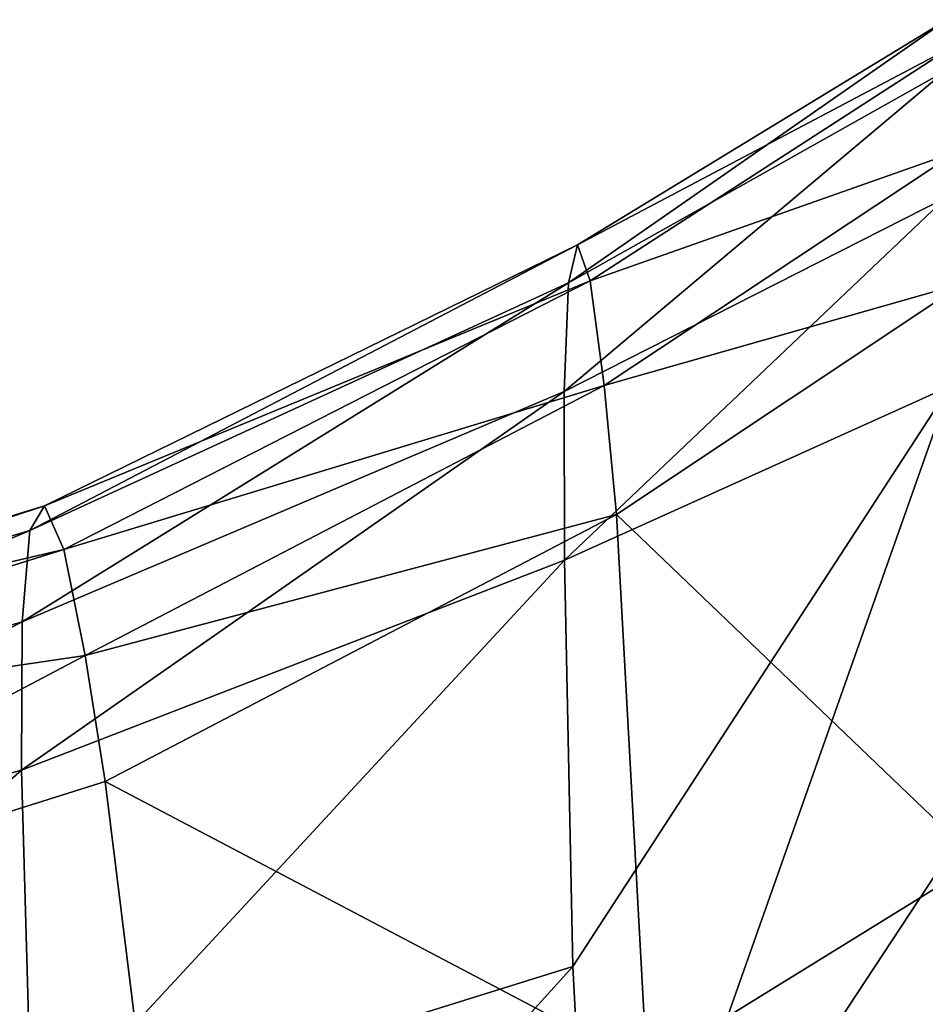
# Model space of a CAD drawing. Header units: millimetres. Extents: x 3 to 496, y 3 to 509.
# Tile 351 of 445: x 215 to 241, y 478 to 506. Entities that reach past the tile are written whole.
import ezdxf

# ---------------------------------------------------------------- set-up
doc = ezdxf.new("R2010")
doc.units = ezdxf.units.MM
doc.header["$LTSCALE"] = 25.4
doc.layers.get('0').update_dxf_attribs({"true_color": 0xff5454})

# ---------------------------------------------------------------- blocks, each defined once
blk = doc.blocks.new('FORM-M-9673.STL#1')
at = {"color": 0}
mesh = blk.add_polyface(dxfattribs=at)
corners = [(241.395, 504.099, 172.748), (230.682, 498.074, 171.96), (241.444, 505.565, 165.656)]
mesh.append_faces([[corners[k] for k in face] for face in [(0, 1, 2)]], dxfattribs={"color": 0})
mesh = blk.add_polyface(dxfattribs=at)
corners = [(230.682, 498.074, 171.96), (230.94, 499.158, 165.02), (241.444, 505.565, 165.656)]
mesh.append_faces([[corners[k] for k in face] for face in [(0, 1, 2)]], dxfattribs={"color": 0})
mesh = blk.add_polyface(dxfattribs=at)
corners = [(241.444, 505.565, 165.656), (230.94, 499.158, 165.02), (241.572, 504.771, 158.385)]
mesh.append_faces([[corners[k] for k in face] for face in [(0, 1, 2)]], dxfattribs={"color": 0})
mesh = blk.add_polyface(dxfattribs=at)
corners = [(230.94, 499.158, 165.02), (231.3, 498.136, 157.845), (241.572, 504.771, 158.385)]
mesh.append_faces([[corners[k] for k in face] for face in [(0, 1, 2)]], dxfattribs={"color": 0})
mesh = blk.add_polyface(dxfattribs=at)
corners = [(241.572, 504.771, 158.385), (231.3, 498.136, 157.845), (241.758, 501.823, 151.648)]
mesh.append_faces([[corners[k] for k in face] for face in [(0, 1, 2)]], dxfattribs={"color": 0})
mesh = blk.add_polyface(dxfattribs=at)
corners = [(241.431, 500.506, 178.947), (230.557, 494.982, 177.961), (241.395, 504.099, 172.748)]
mesh.append_faces([[corners[k] for k in face] for face in [(0, 1, 2)]], dxfattribs={"color": 0})
mesh = blk.add_polyface(dxfattribs=at)
corners = [(230.557, 494.982, 177.961), (230.682, 498.074, 171.96), (241.395, 504.099, 172.748)]
mesh.append_faces([[corners[k] for k in face] for face in [(0, 1, 2)]], dxfattribs={"color": 0})
mesh = blk.add_polyface(dxfattribs=at)
corners = [(231.3, 498.136, 157.845), (231.701, 495.156, 151.135), (241.758, 501.823, 151.648)]
mesh.append_faces([[corners[k] for k in face] for face in [(0, 1, 2)]], dxfattribs={"color": 0})
mesh = blk.add_polyface(dxfattribs=at)
corners = [(241.758, 501.823, 151.648), (231.701, 495.156, 151.135), (241.934, 498.068, 145.302)]
mesh.append_faces([[corners[k] for k in face] for face in [(0, 1, 2)]], dxfattribs={"color": 0})
mesh = blk.add_polyface(dxfattribs=at)
corners = [(241.431, 500.506, 178.947), (230.567, 490.186, 182.405), (230.557, 494.982, 177.961)]
mesh.append_faces([[corners[k] for k in face] for face in [(0, 1, 2)]], dxfattribs={"color": 0})
mesh = blk.add_polyface(dxfattribs=at)
corners = [(241.545, 495.136, 183.612), (230.567, 490.186, 182.405), (241.431, 500.506, 178.947)]
mesh.append_faces([[corners[k] for k in face] for face in [(0, 1, 2)]], dxfattribs={"color": 0})
mesh = blk.add_polyface(dxfattribs=at)
corners = [(230.682, 498.074, 171.96), (215.365, 491.029, 171.547), (230.94, 499.158, 165.02)]
mesh.append_faces([[corners[k] for k in face] for face in [(0, 1, 2)]], dxfattribs={"color": 0})
mesh = blk.add_polyface(dxfattribs=at)
corners = [(215.365, 491.029, 171.547), (215.777, 491.732, 164.803), (230.94, 499.158, 165.02)]
mesh.append_faces([[corners[k] for k in face] for face in [(0, 1, 2)]], dxfattribs={"color": 0})
mesh = blk.add_polyface(dxfattribs=at)
corners = [(230.94, 499.158, 165.02), (215.777, 491.732, 164.803), (231.3, 498.136, 157.845)]
mesh.append_faces([[corners[k] for k in face] for face in [(0, 1, 2)]], dxfattribs={"color": 0})
mesh = blk.add_polyface(dxfattribs=at)
corners = [(230.557, 494.982, 177.961), (215.145, 488.431, 177.3), (230.682, 498.074, 171.96)]
mesh.append_faces([[corners[k] for k in face] for face in [(0, 1, 2)]], dxfattribs={"color": 0})
mesh = blk.add_polyface(dxfattribs=at)
corners = [(215.145, 488.431, 177.3), (215.365, 491.029, 171.547), (230.682, 498.074, 171.96)]
mesh.append_faces([[corners[k] for k in face] for face in [(0, 1, 2)]], dxfattribs={"color": 0})
mesh = blk.add_polyface(dxfattribs=at)
corners = [(215.777, 491.732, 164.803), (216.332, 490.485, 157.75), (231.3, 498.136, 157.845)]
mesh.append_faces([[corners[k] for k in face] for face in [(0, 1, 2)]], dxfattribs={"color": 0})
mesh = blk.add_polyface(dxfattribs=at)
corners = [(231.3, 498.136, 157.845), (216.332, 490.485, 157.75), (231.701, 495.156, 151.135)]
mesh.append_faces([[corners[k] for k in face] for face in [(0, 1, 2)]], dxfattribs={"color": 0})
mesh = blk.add_polyface(dxfattribs=at)
corners = [(231.701, 495.156, 151.135), (232.054, 491.483, 144.794), (241.934, 498.068, 145.302)]
mesh.append_faces([[corners[k] for k in face] for face in [(0, 1, 2)]], dxfattribs={"color": 0})
mesh = blk.add_polyface(dxfattribs=at)
corners = [(241.934, 498.068, 145.302), (232.054, 491.483, 144.794), (242.357, 481.607, 120.95)]
mesh.append_faces([[corners[k] for k in face] for face in [(0, 1, 2)]], dxfattribs={"color": 0})
mesh = blk.add_polyface(dxfattribs=at)
corners = [(216.332, 490.485, 157.75), (216.939, 487.475, 151.075), (231.701, 495.156, 151.135)]
mesh.append_faces([[corners[k] for k in face] for face in [(0, 1, 2)]], dxfattribs={"color": 0})
mesh = blk.add_polyface(dxfattribs=at)
corners = [(231.701, 495.156, 151.135), (216.939, 487.475, 151.075), (232.054, 491.483, 144.794)]
mesh.append_faces([[corners[k] for k in face] for face in [(0, 1, 2)]], dxfattribs={"color": 0})
mesh = blk.add_polyface(dxfattribs=at)
corners = [(241.545, 495.136, 183.612), (230.809, 478.623, 188.697), (230.567, 490.186, 182.405)]
mesh.append_faces([[corners[k] for k in face] for face in [(0, 1, 2)]], dxfattribs={"color": 0})
mesh = blk.add_polyface(dxfattribs=at)
corners = [(241.545, 495.136, 183.612), (231.44, 466.531, 195.179), (230.809, 478.623, 188.697), (241.876, 482.383, 190.35)]
mesh.append_faces([[corners[k] for k in face] for face in [(0, 1, 2), (1, 0, 3)]], dxfattribs={"vtx0": -1, "color": 0})
mesh = blk.add_polyface(dxfattribs=at)
corners = [(230.567, 490.186, 182.405), (215.127, 484.206, 181.465), (230.557, 494.982, 177.961)]
mesh.append_faces([[corners[k] for k in face] for face in [(0, 1, 2)]], dxfattribs={"color": 0})
mesh = blk.add_polyface(dxfattribs=at)
corners = [(230.557, 494.982, 177.961), (215.127, 484.206, 181.465), (215.145, 488.431, 177.3)]
mesh.append_faces([[corners[k] for k in face] for face in [(0, 1, 2)]], dxfattribs={"color": 0})
mesh = blk.add_polyface(dxfattribs=at)
corners = [(196.835, 485.485, 171.601), (197.085, 485.988, 165), (215.777, 491.732, 164.803)]
mesh.append_faces([[corners[k] for k in face] for face in [(0, 1, 2)]], dxfattribs={"color": 0})
mesh = blk.add_polyface(dxfattribs=at)
corners = [(196.835, 485.485, 171.601), (215.777, 491.732, 164.803), (215.365, 491.029, 171.547)]
mesh.append_faces([[corners[k] for k in face] for face in [(0, 1, 2)]], dxfattribs={"color": 0})
mesh = blk.add_polyface(dxfattribs=at)
corners = [(197.085, 485.988, 165), (216.332, 490.485, 157.75), (215.777, 491.732, 164.803)]
mesh.append_faces([[corners[k] for k in face] for face in [(0, 1, 2)]], dxfattribs={"color": 0})
mesh = blk.add_polyface(dxfattribs=at)
corners = [(216.939, 487.475, 151.075), (217.504, 483.89, 144.734), (232.054, 491.483, 144.794)]
mesh.append_faces([[corners[k] for k in face] for face in [(0, 1, 2)]], dxfattribs={"color": 0})
mesh = blk.add_polyface(dxfattribs=at)
corners = [(232.054, 491.483, 144.794), (217.504, 483.89, 144.734), (232.909, 475.777, 120.52)]
mesh.append_faces([[corners[k] for k in face] for face in [(0, 1, 2)]], dxfattribs={"color": 0})
mesh = blk.add_polyface(dxfattribs=at)
corners = [(232.054, 491.483, 144.794), (232.909, 475.777, 120.52), (242.357, 481.607, 120.95)]
mesh.append_faces([[corners[k] for k in face] for face in [(0, 1, 2)]], dxfattribs={"color": 0})
mesh = blk.add_polyface(dxfattribs=at)
corners = [(196.912, 483.159, 177.169), (196.835, 485.485, 171.601), (215.365, 491.029, 171.547)]
mesh.append_faces([[corners[k] for k in face] for face in [(0, 1, 2)]], dxfattribs={"color": 0})
mesh = blk.add_polyface(dxfattribs=at)
corners = [(215.145, 488.431, 177.3), (196.912, 483.159, 177.169), (215.365, 491.029, 171.547)]
mesh.append_faces([[corners[k] for k in face] for face in [(0, 1, 2)]], dxfattribs={"color": 0})
mesh = blk.add_polyface(dxfattribs=at)
corners = [(197.085, 485.988, 165), (197.632, 484.631, 158.037), (216.332, 490.485, 157.75)]
mesh.append_faces([[corners[k] for k in face] for face in [(0, 1, 2)]], dxfattribs={"color": 0})
mesh = blk.add_polyface(dxfattribs=at)
corners = [(197.632, 484.631, 158.037), (216.939, 487.475, 151.075), (216.332, 490.485, 157.75)]
mesh.append_faces([[corners[k] for k in face] for face in [(0, 1, 2)]], dxfattribs={"color": 0})
mesh = blk.add_polyface(dxfattribs=at)
corners = [(230.567, 490.186, 182.405), (215.422, 473.822, 187.2), (215.127, 484.206, 181.465)]
mesh.append_faces([[corners[k] for k in face] for face in [(0, 1, 2)]], dxfattribs={"color": 0})
mesh = blk.add_polyface(dxfattribs=at)
corners = [(230.809, 478.623, 188.697), (215.422, 473.822, 187.2), (230.567, 490.186, 182.405)]
mesh.append_faces([[corners[k] for k in face] for face in [(0, 1, 2)]], dxfattribs={"color": 0})
mesh = blk.add_polyface(dxfattribs=at)
corners = [(215.145, 488.431, 177.3), (197.295, 479.259, 181.125), (196.912, 483.159, 177.169), (215.127, 484.206, 181.465)]
mesh.append_faces([[corners[k] for k in face] for face in [(0, 1, 2), (1, 0, 3)]], dxfattribs={"vtx0": -1, "color": 0})
mesh = blk.add_polyface(dxfattribs=at)
corners = [(197.632, 484.631, 158.037), (199.197, 478.109, 145.041), (216.939, 487.475, 151.075)]
mesh.append_faces([[corners[k] for k in face] for face in [(0, 1, 2)]], dxfattribs={"color": 0})
mesh = blk.add_polyface(dxfattribs=at)
corners = [(216.939, 487.475, 151.075), (199.197, 478.109, 145.041), (217.504, 483.89, 144.734)]
mesh.append_faces([[corners[k] for k in face] for face in [(0, 1, 2)]], dxfattribs={"color": 0})
mesh = blk.add_polyface(dxfattribs=at)
corners = [(215.127, 484.206, 181.465), (198.474, 469.583, 186.439), (197.295, 479.259, 181.125)]
mesh.append_faces([[corners[k] for k in face] for face in [(0, 1, 2)]], dxfattribs={"color": 0})
mesh = blk.add_polyface(dxfattribs=at)
corners = [(215.422, 473.822, 187.2), (198.474, 469.583, 186.439), (215.127, 484.206, 181.465)]
mesh.append_faces([[corners[k] for k in face] for face in [(0, 1, 2)]], dxfattribs={"color": 0})
mesh = blk.add_polyface(dxfattribs=at)
corners = [(199.197, 478.109, 145.041), (219.347, 469.054, 120.455), (217.504, 483.89, 144.734)]
mesh.append_faces([[corners[k] for k in face] for face in [(0, 1, 2)]], dxfattribs={"color": 0})
mesh = blk.add_polyface(dxfattribs=at)
corners = [(217.504, 483.89, 144.734), (219.347, 469.054, 120.455), (232.909, 475.777, 120.52)]
mesh.append_faces([[corners[k] for k in face] for face in [(0, 1, 2)]], dxfattribs={"color": 0})
mesh = blk.add_polyface(dxfattribs=at)
corners = [(242.33, 469.417, 197.145), (231.44, 466.531, 195.179), (241.876, 482.383, 190.35)]
mesh.append_faces([[corners[k] for k in face] for face in [(0, 1, 2)]], dxfattribs={"color": 0})
mesh = blk.add_polyface(dxfattribs=at)
corners = [(242.357, 481.607, 120.95), (232.909, 475.777, 120.52), (242.549, 462.923, 98.394)]
mesh.append_faces([[corners[k] for k in face] for face in [(0, 1, 2)]], dxfattribs={"color": 0})
mesh = blk.add_polyface(dxfattribs=at)
corners = [(230.809, 478.623, 188.697), (216.326, 462.6, 193.295), (215.422, 473.822, 187.2), (231.44, 466.531, 195.179)]
mesh.append_faces([[corners[k] for k in face] for face in [(0, 1, 2), (1, 0, 3)]], dxfattribs={"vtx0": -1, "color": 0})
mesh = blk.add_polyface(dxfattribs=at)
corners = [(199.197, 478.109, 145.041), (202.566, 463.846, 120.682), (219.347, 469.054, 120.455)]
mesh.append_faces([[corners[k] for k in face] for face in [(0, 1, 2)]], dxfattribs={"color": 0})

msp = doc.modelspace()

# ---------------------------------------------------------------- block references
at = {"color": 7, "true_color": 0xf9f8f7}
msp.add_blockref('FORM-M-9673.STL#1', (0, 0), dxfattribs=at)

doc.saveas('drawing.dxf')
